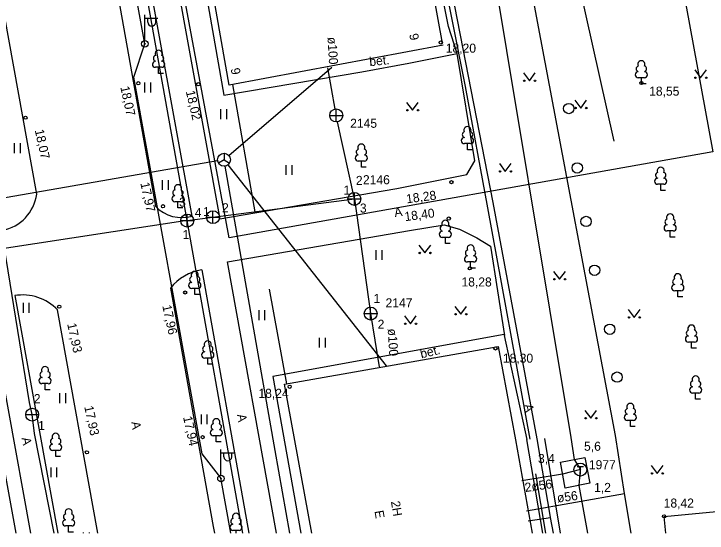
# Model space of a CAD drawing. Extents: x 713497 to 713863, y 6590062 to 6590327.
# Drawn here: x 713655.2 to 713708.8, y 6590062.3 to 6590102.5 of the extents above; entities that cross this region are included whole.
import ezdxf

# ---------------------------------------------------------------- set-up
doc = ezdxf.new("R2010")
doc.units = 0
for name, color, linetype in [('AED', 7, 'Continuous'), ('HALJASTUS', 7, 'Continuous'), ('HOONE', 7, 'Continuous'), ('HOONEDET', 7, 'Continuous'), ('KAEVU_NR', 7, 'Continuous'), ('KKAEV', 7, 'Continuous'), ('KORGUS', 7, 'Continuous'), ('KTRASS', 7, 'Continuous'), ('MPKAABEL', 7, 'Continuous'), ('POST', 7, 'Continuous'), ('PUU', 7, 'Continuous'), ('SIKAEV', 7, 'Continuous'), ('SITRASS', 7, 'Continuous'), ('TEE', 7, 'Continuous'), ('TKAEV', 7, 'Continuous'), ('TORU NR', 7, 'Continuous'), ('TTRASS', 7, 'Continuous'), ('VKAEV', 7, 'Continuous'), ('VTRASS', 7, 'Continuous'), ('Слой 1', 7, 'Continuous')]:
    doc.layers.add(name, color=color, linetype=linetype)

msp = doc.modelspace()

# ---------------------------------------------------------------- linework, layer by layer
at = {"layer": 'AED'}
for points in [[(713673.848, 6590087.179), (713672.122, 6590097.038)], [(713674.943, 6590081.193), (713676.273, 6590073.861)]]:
    msp.add_lwpolyline(points, dxfattribs=at)
at = {"layer": 'HALJASTUS'}
for p, q in [((713694.617, 6590097.927), (713695.08, 6590097.32)), ((713695.08, 6590097.32), (713695.526, 6590097.927)), ((713707.867, 6590098.157), (713708.33, 6590097.55)), ((713708.33, 6590097.55), (713708.776, 6590098.157)), ((713665.284, 6590097.179), (713665.284, 6590096.418)), ((713665.74, 6590097.179), (713665.74, 6590096.418)), ((713698.587, 6590095.817), (713699.05, 6590095.21)), ((713699.05, 6590095.21), (713699.496, 6590095.817)), ((713685.567, 6590095.647), (713686.03, 6590095.04)), ((713686.03, 6590095.04), (713686.476, 6590095.647)), ((713671.165, 6590095.12), (713671.165, 6590094.359)), ((713671.62, 6590095.12), (713671.62, 6590094.359)), ((713655.201, 6590092.477), (713655.201, 6590091.715)), ((713655.656, 6590092.477), (713655.656, 6590091.715)), ((713692.747, 6590090.907), (713693.21, 6590090.3)), ((713693.21, 6590090.3), (713693.656, 6590090.907)), ((713676.231, 6590090.794), (713676.231, 6590090.033)), ((713676.686, 6590090.794), (713676.686, 6590090.033)), ((713666.658, 6590089.629), (713666.658, 6590088.868)), ((713667.113, 6590089.629), (713667.113, 6590088.868)), ((713686.527, 6590084.597), (713686.99, 6590083.99)), ((713686.99, 6590083.99), (713687.436, 6590084.597)), ((713683.184, 6590084.208), (713683.184, 6590083.447)), ((713683.64, 6590084.208), (713683.64, 6590083.447)), ((713696.947, 6590082.567), (713697.41, 6590081.96)), ((713697.41, 6590081.96), (713697.856, 6590082.567)), ((713655.879, 6590080.119), (713655.879, 6590079.358)), ((713656.334, 6590080.119), (713656.334, 6590079.358)), ((713689.297, 6590079.857), (713689.76, 6590079.25)), ((713689.76, 6590079.25), (713690.206, 6590079.857)), ((713674.124, 6590079.559), (713674.124, 6590078.798)), ((713674.579, 6590079.559), (713674.579, 6590078.798)), ((713685.407, 6590079.117), (713685.87, 6590078.51)), ((713685.87, 6590078.51), (713686.316, 6590079.117)), ((713702.727, 6590079.607), (713703.19, 6590079)), ((713703.19, 6590079), (713703.636, 6590079.607)), ((713678.806, 6590077.43), (713678.806, 6590076.669)), ((713679.261, 6590077.43), (713679.261, 6590076.669)), ((713658.701, 6590073.126), (713658.701, 6590072.365)), ((713659.156, 6590073.126), (713659.156, 6590072.365)), ((713699.367, 6590071.807), (713699.83, 6590071.2)), ((713699.83, 6590071.2), (713700.276, 6590071.807)), ((713669.66, 6590071.494), (713669.66, 6590070.732)), ((713670.115, 6590071.494), (713670.115, 6590070.732)), ((713658.023, 6590067.387), (713658.023, 6590066.626)), ((713658.478, 6590067.387), (713658.478, 6590066.626)), ((713704.507, 6590067.527), (713704.97, 6590066.92)), ((713704.97, 6590066.92), (713705.416, 6590067.527)), ((713660.544, 6590062.349), (713660.544, 6590062.302)), ((713660.999, 6590062.349), (713660.999, 6590062.302))]:
    msp.add_line(p, q, dxfattribs=at)
msp.add_lwpolyline([(713696.83, 6590112.02), (713698.69, 6590107.47), (713698.85, 6590105.02), (713701.61, 6590092.64)], dxfattribs=at)
for centre, radius in [((713694.679, 6590097.32), 0.055), ((713695.508, 6590097.32), 0.055), ((713707.929, 6590097.55), 0.055), ((713708.758, 6590097.55), 0.055), ((713698.12, 6590095.17), 0.4), ((713698.649, 6590095.21), 0.055), ((713699.478, 6590095.21), 0.055), ((713685.629, 6590095.04), 0.055), ((713686.458, 6590095.04), 0.055), ((713698.78, 6590090.57), 0.4), ((713692.809, 6590090.3), 0.055), ((713693.638, 6590090.3), 0.055), ((713699.46, 6590086.43), 0.4), ((713686.589, 6590083.99), 0.055), ((713687.418, 6590083.99), 0.055), ((713700.12, 6590082.65), 0.4), ((713697.009, 6590081.96), 0.055), ((713697.838, 6590081.96), 0.055), ((713689.359, 6590079.25), 0.055), ((713690.188, 6590079.25), 0.055), ((713685.469, 6590078.51), 0.055), ((713686.298, 6590078.51), 0.055), ((713702.789, 6590079), 0.055), ((713703.618, 6590079), 0.055), ((713701.29, 6590078.08), 0.4), ((713701.86, 6590074.38), 0.4), ((713699.429, 6590071.2), 0.055), ((713700.258, 6590071.2), 0.055), ((713704.569, 6590066.92), 0.055), ((713705.398, 6590066.92), 0.055)]:
    msp.add_circle(centre, radius, dxfattribs=at)
at = {"layer": 'HOONE'}
for points in [[(713688.394, 6590100.066), (713671.828, 6590096.986), (713667.863, 6590119.623), (713684.288, 6590122.388)], [(713688.35, 6590100.23), (713684.288, 6590122.388)], [(713701.75, 6590069.87), (713695.62, 6590102.33), (713693.84, 6590111.87)], [(713678.222, 6590062.302), (713676.13, 6590073.835), (713692.669, 6590076.739), (713694, 6590069.52), (713695.292, 6590062.302)], [(713702.43, 6590065.36), (713701.75, 6590069.87)], [(713694.85, 6590064.02), (713702.43, 6590065.36)], [(713702.956, 6590062.302), (713702.43, 6590065.36)], [(713705.5, 6590063.6), (713714.16, 6590064.42), (713714.373, 6590062.302)], [(713705.638, 6590062.302), (713705.5, 6590063.6)]]:
    msp.add_lwpolyline(points, dxfattribs=at)
at = {"layer": 'HOONEDET'}
for points in [[(713667.208, 6590120.227), (713671.415, 6590096.203), (713682.109, 6590098.012), (713685.75, 6590098.67), (713689.49, 6590099.42), (713688.82, 6590101.51), (713684.52, 6590123.14), (713667.208, 6590120.227)], [(713693.126, 6590077.667), (713675.224, 6590074.418), (713677.39, 6590062.302)], [(713696.113, 6590062.302), (713694.88, 6590069.56), (713694.89, 6590069.56), (713693.14, 6590077.59)]]:
    msp.add_lwpolyline(points, dxfattribs=at)
at = {"layer": 'KKAEV'}
for p, q in [((713680.121, 6590094.135), (713680.121, 6590095.135)), ((713679.621, 6590094.635), (713680.621, 6590094.635)), ((713681.525, 6590087.676), (713681.525, 6590088.676)), ((713681.025, 6590088.176), (713682.025, 6590088.176)), ((713670.582, 6590086.261), (713670.582, 6590087.261)), ((713668.589, 6590085.996), (713668.589, 6590086.996)), ((713670.082, 6590086.761), (713671.082, 6590086.761)), ((713668.089, 6590086.496), (713669.089, 6590086.496)), ((713682.784, 6590078.799), (713682.784, 6590079.799)), ((713682.284, 6590079.299), (713683.284, 6590079.299))]:
    msp.add_line(p, q, dxfattribs=at)
for centre in [(713680.121, 6590094.635), (713681.525, 6590088.176), (713670.582, 6590086.761), (713668.589, 6590086.496), (713682.784, 6590079.299)]:
    msp.add_circle(centre, 0.5, dxfattribs=at)
at = {"layer": 'KORGUS'}
for centre in [(713688.21, 6590100.28), (713664.8, 6590097.13), (713669.44, 6590097.05), (713703.74, 6590097.15), (713656.07, 6590094.46), (713689.04, 6590089.47), (713666.71, 6590087.61), (713688.83, 6590086.65), (713690.47, 6590082.8), (713668.43, 6590080.93), (713658.68, 6590079.83), (713692.45, 6590076.6), (713676.52, 6590073.63), (713669.78, 6590069.73), (713660.82, 6590068.56), (713705.5, 6590063.6)]:
    msp.add_circle(centre, 0.125, dxfattribs=at)
at = {"layer": 'KTRASS'}
for p, q in [((713668.589, 6590086.496), (713662.007, 6590123.147)), ((713681.525, 6590088.176), (713680.227, 6590094.147)), ((713670.582, 6590086.761), (713681.525, 6590088.176)), ((713681.525, 6590088.176), (713682.784, 6590079.299)), ((713668.589, 6590086.496), (713670.582, 6590086.761)), ((713668.589, 6590086.496), (713653.895, 6590084.259)), ((713672.902, 6590062.302), (713668.589, 6590086.496)), ((713682.784, 6590079.299), (713683.452, 6590075.163))]:
    msp.add_line(p, q, dxfattribs=at)
msp.add_lwpolyline([(713680.035, 6590095.128), (713679.475, 6590098.326)], dxfattribs=at)
at = {"layer": 'MPKAABEL'}
for points in [[(713695.67, 6590069.59), (713692.27, 6590087.9), (713686.34, 6590118.33), (713684.33, 6590125.92), (713682.83, 6590130.66), (713676.1, 6590152.02), (713674.73, 6590155.85), (713674.34, 6590157.36), (713673.46, 6590161.22), (713670.72, 6590177.53), (713669.67, 6590183.54), (713667.81, 6590183.17)], [(713671.965, 6590062.302), (713671.193, 6590066.586), (713669.74, 6590068.44), (713664.45, 6590097.6), (713665.309, 6590100.177), (713659.555, 6590131.794)], [(713696.72, 6590063.53), (713695.67, 6590069.59)], [(713694.97, 6590063.25), (713696.72, 6590063.52)], [(713696.93, 6590062.302), (713696.72, 6590063.52)]]:
    msp.add_lwpolyline(points, dxfattribs=at)
at = {"layer": 'POST'}
for p, q in [((713665.309, 6590100.427), (713665.309, 6590102.427)), ((713665.309, 6590102.177), (713666.309, 6590102.177)), ((713665.535, 6590101.856), (713665.535, 6590102.177)), ((713666.148, 6590101.856), (713666.148, 6590102.177)), ((713671.2, 6590066.777), (713671.2, 6590068.777)), ((713671.2, 6590068.527), (713672.2, 6590068.527)), ((713671.427, 6590068.206), (713671.427, 6590068.527)), ((713672.04, 6590068.206), (713672.04, 6590068.527))]:
    msp.add_line(p, q, dxfattribs=at)
for centre, radius in [((713665.309, 6590100.177), 0.25), ((713665.309, 6590100.177), 0.0234), ((713671.2, 6590066.527), 0.25), ((713671.2, 6590066.527), 0.0234)]:
    msp.add_circle(centre, radius, dxfattribs=at)
for centre in [(713665.842, 6590101.856), (713671.733, 6590068.206)]:
    msp.add_arc(centre, 0.306, 180, 0, dxfattribs=at)
at = {"layer": 'PUU'}
for p, q in [((713666.61, 6590098.361), (713666.13, 6590098.361)), ((713666.37, 6590097.886), (713666.37, 6590098.361)), ((713666.75, 6590097.886), (713666.37, 6590097.886)), ((713703.98, 6590097.545), (713703.5, 6590097.545)), ((713703.74, 6590097.07), (713703.74, 6590097.545)), ((713704.12, 6590097.07), (713703.74, 6590097.07)), ((713690.52, 6590092.455), (713690.04, 6590092.455)), ((713690.28, 6590091.98), (713690.28, 6590092.455)), ((713690.66, 6590091.98), (713690.28, 6590091.98)), ((713682.309, 6590091.095), (713681.829, 6590091.095)), ((713682.069, 6590090.62), (713682.069, 6590091.095)), ((713682.449, 6590090.62), (713682.069, 6590090.62)), ((713705.48, 6590089.305), (713705, 6590089.305)), ((713705.24, 6590088.83), (713705.24, 6590089.305)), ((713705.62, 6590088.83), (713705.24, 6590088.83)), ((713668.11, 6590087.946), (713667.63, 6590087.946)), ((713667.87, 6590087.471), (713667.87, 6590087.946)), ((713668.25, 6590087.471), (713667.87, 6590087.471)), ((713706.21, 6590085.695), (713705.73, 6590085.695)), ((713705.97, 6590085.22), (713705.97, 6590085.695)), ((713688.81, 6590085.195), (713688.33, 6590085.195)), ((713688.57, 6590084.72), (713688.57, 6590085.195)), ((713706.35, 6590085.22), (713705.97, 6590085.22)), ((713688.95, 6590084.72), (713688.57, 6590084.72)), ((713690.76, 6590083.295), (713690.28, 6590083.295)), ((713690.52, 6590082.82), (713690.52, 6590083.295)), ((713690.9, 6590082.82), (713690.52, 6590082.82)), ((713669.413, 6590081.241), (713668.933, 6590081.241)), ((713669.173, 6590080.766), (713669.173, 6590081.241)), ((713669.553, 6590080.766), (713669.173, 6590080.766)), ((713706.8, 6590081.065), (713706.32, 6590081.065)), ((713706.56, 6590080.59), (713706.56, 6590081.065)), ((713706.94, 6590080.59), (713706.56, 6590080.59)), ((713707.86, 6590077.085), (713707.38, 6590077.085)), ((713707.62, 6590076.61), (713707.62, 6590077.085)), ((713708, 6590076.61), (713707.62, 6590076.61)), ((713670.419, 6590075.859), (713669.939, 6590075.859)), ((713670.179, 6590075.384), (713670.179, 6590075.859)), ((713670.559, 6590075.384), (713670.179, 6590075.384)), ((713657.827, 6590073.873), (713657.347, 6590073.873)), ((713657.587, 6590073.398), (713657.587, 6590073.873)), ((713657.967, 6590073.398), (713657.587, 6590073.398)), ((713708.18, 6590073.145), (713707.7, 6590073.145)), ((713707.94, 6590072.67), (713707.94, 6590073.145)), ((713708.32, 6590072.67), (713707.94, 6590072.67)), ((713703.13, 6590071.025), (713702.65, 6590071.025)), ((713702.89, 6590070.55), (713702.89, 6590071.025)), ((713703.27, 6590070.55), (713702.89, 6590070.55)), ((713671.078, 6590069.836), (713670.598, 6590069.836)), ((713670.838, 6590069.361), (713670.838, 6590069.836)), ((713671.218, 6590069.361), (713670.838, 6590069.361)), ((713658.648, 6590068.708), (713658.168, 6590068.708)), ((713658.408, 6590068.233), (713658.408, 6590068.708)), ((713658.788, 6590068.233), (713658.408, 6590068.233)), ((713659.651, 6590062.86), (713659.171, 6590062.86)), ((713659.411, 6590062.385), (713659.411, 6590062.86)), ((713672.604, 6590062.515), (713672.124, 6590062.515)), ((713672.364, 6590062.302), (713672.364, 6590062.515)), ((713659.791, 6590062.385), (713659.411, 6590062.385))]:
    msp.add_line(p, q, dxfattribs=at)
for centre, radius, start, end in [((713666.37, 6590099.406), 0.277, 332.5799, 207.4201), ((713666.2, 6590099.059), 0.233, 109.0217, 253.1415), ((713666.54, 6590099.059), 0.233, 286.8508, 70.9859), ((713666.133, 6590098.598), 0.238, 90.0016, 269.3953), ((713666.608, 6590098.598), 0.238, 270.6047, 89.9984), ((713703.57, 6590098.243), 0.233, 109.0217, 253.1415), ((713703.74, 6590098.59), 0.277, 332.5799, 207.4201), ((713703.91, 6590098.243), 0.233, 286.8508, 70.9859), ((713703.503, 6590097.782), 0.238, 90.0016, 269.3953), ((713703.977, 6590097.782), 0.238, 270.6047, 89.9984), ((713690.28, 6590093.5), 0.277, 332.5799, 207.4201), ((713690.11, 6590093.153), 0.233, 109.0217, 253.1415), ((713690.45, 6590093.153), 0.233, 286.8508, 70.9859), ((713690.043, 6590092.692), 0.238, 90.0016, 269.3953), ((713690.517, 6590092.692), 0.238, 270.6047, 89.9984), ((713681.899, 6590091.793), 0.233, 109.0217, 253.1415), ((713682.069, 6590092.14), 0.277, 332.5799, 207.4201), ((713682.239, 6590091.793), 0.233, 286.8508, 70.9859), ((713681.831, 6590091.333), 0.238, 90.0016, 269.3953), ((713682.306, 6590091.333), 0.238, 270.6047, 89.9984), ((713705.24, 6590090.35), 0.277, 332.5799, 207.4201), ((713705.07, 6590090.003), 0.233, 109.0217, 253.1415), ((713705.41, 6590090.003), 0.233, 286.8508, 70.9859), ((713705.003, 6590089.542), 0.238, 90.0016, 269.3953), ((713705.477, 6590089.542), 0.238, 270.6047, 89.9984), ((713667.7, 6590088.644), 0.233, 109.0217, 253.1415), ((713667.87, 6590088.991), 0.277, 332.5799, 207.4201), ((713668.04, 6590088.644), 0.233, 286.8508, 70.9859), ((713667.633, 6590088.184), 0.238, 90.0016, 269.3953), ((713668.108, 6590088.184), 0.238, 270.6047, 89.9984), ((713705.8, 6590086.393), 0.233, 109.0217, 253.1415), ((713705.97, 6590086.74), 0.277, 332.5799, 207.4201), ((713706.14, 6590086.393), 0.233, 286.8508, 70.9859), ((713688.4, 6590085.893), 0.233, 109.0217, 253.1415), ((713688.57, 6590086.24), 0.277, 332.5799, 207.4201), ((713688.74, 6590085.893), 0.233, 286.8508, 70.9859), ((713705.733, 6590085.932), 0.238, 90.0016, 269.3953), ((713706.207, 6590085.932), 0.238, 270.6047, 89.9984), ((713688.333, 6590085.432), 0.238, 90.0016, 269.3953), ((713688.807, 6590085.432), 0.238, 270.6047, 89.9984), ((713690.52, 6590084.34), 0.277, 332.5799, 207.4201), ((713690.35, 6590083.993), 0.233, 109.0217, 253.1415), ((713690.69, 6590083.993), 0.233, 286.8508, 70.9859), ((713690.283, 6590083.532), 0.238, 90.0016, 269.3953), ((713690.757, 6590083.532), 0.238, 270.6047, 89.9984), ((713669.173, 6590082.286), 0.277, 332.5799, 207.4201), ((713706.56, 6590082.11), 0.277, 332.5799, 207.4201), ((713669.002, 6590081.938), 0.233, 109.0217, 253.1415), ((713669.343, 6590081.938), 0.233, 286.8508, 70.9859), ((713706.39, 6590081.763), 0.233, 109.0217, 253.1415), ((713706.73, 6590081.763), 0.233, 286.8508, 70.9859), ((713668.935, 6590081.478), 0.238, 90.0016, 269.3953), ((713669.41, 6590081.478), 0.238, 270.6047, 89.9984), ((713706.323, 6590081.302), 0.238, 90.0016, 269.3953), ((713706.797, 6590081.302), 0.238, 270.6047, 89.9984), ((713707.62, 6590078.13), 0.277, 332.5799, 207.4201), ((713707.383, 6590077.322), 0.238, 90.0016, 269.3953), ((713707.45, 6590077.783), 0.233, 109.0217, 253.1415), ((713707.79, 6590077.783), 0.233, 286.8508, 70.9859), ((713707.857, 6590077.322), 0.238, 270.6047, 89.9984), ((713670.179, 6590076.904), 0.277, 332.5799, 207.4201), ((713670.009, 6590076.557), 0.233, 109.0217, 253.1415), ((713670.349, 6590076.557), 0.233, 286.8508, 70.9859), ((713669.942, 6590076.096), 0.238, 90.0016, 269.3953), ((713670.417, 6590076.096), 0.238, 270.6047, 89.9984), ((713657.587, 6590074.918), 0.277, 332.5799, 207.4201), ((713657.349, 6590074.11), 0.238, 90.0016, 269.3953), ((713657.417, 6590074.57), 0.233, 109.0217, 253.1415), ((713657.757, 6590074.57), 0.233, 286.8508, 70.9859), ((713657.824, 6590074.11), 0.238, 270.6047, 89.9984), ((713707.94, 6590074.19), 0.277, 332.5799, 207.4201), ((713707.77, 6590073.843), 0.233, 109.0217, 253.1415), ((713708.11, 6590073.843), 0.233, 286.8508, 70.9859), ((713707.703, 6590073.382), 0.238, 90.0016, 269.3953), ((713708.177, 6590073.382), 0.238, 270.6047, 89.9984), ((713702.89, 6590072.07), 0.277, 332.5799, 207.4201), ((713702.72, 6590071.723), 0.233, 109.0217, 253.1415), ((713703.06, 6590071.723), 0.233, 286.8508, 70.9859), ((713670.838, 6590070.881), 0.277, 332.5799, 207.4201), ((713702.653, 6590071.262), 0.238, 90.0016, 269.3953), ((713703.127, 6590071.262), 0.238, 270.6047, 89.9984), ((713670.668, 6590070.534), 0.233, 109.0217, 253.1415), ((713671.008, 6590070.534), 0.233, 286.8508, 70.9859), ((713658.408, 6590069.753), 0.277, 332.5799, 207.4201), ((713670.601, 6590070.073), 0.238, 90.0016, 269.3953), ((713671.076, 6590070.073), 0.238, 270.6047, 89.9984), ((713658.238, 6590069.405), 0.233, 109.0217, 253.1415), ((713658.578, 6590069.405), 0.233, 286.8508, 70.9859), ((713658.17, 6590068.945), 0.238, 90.0016, 269.3953), ((713658.645, 6590068.945), 0.238, 270.6047, 89.9984), ((713659.411, 6590063.905), 0.277, 332.5799, 207.4201), ((713659.241, 6590063.558), 0.233, 109.0217, 253.1415), ((713659.581, 6590063.558), 0.233, 286.8508, 70.9859), ((713672.364, 6590063.56), 0.277, 332.5799, 207.4201), ((713659.173, 6590063.097), 0.238, 90.0016, 269.3953), ((713659.648, 6590063.097), 0.238, 270.6047, 89.9984), ((713672.126, 6590062.753), 0.238, 90.0016, 269.3953), ((713672.194, 6590063.213), 0.233, 109.0217, 253.1415), ((713672.534, 6590063.213), 0.233, 286.8508, 70.9859), ((713672.601, 6590062.753), 0.238, 270.6047, 89.9984)]:
    msp.add_arc(centre, radius, start, end, dxfattribs=at)
at = {"layer": 'SIKAEV'}
for p, q in [((713671.437, 6590091.704), (713671.437, 6590091.204)), ((713671.437, 6590091.204), (713671.022, 6590090.929)), ((713671.437, 6590091.204), (713671.852, 6590090.929))]:
    msp.add_line(p, q, dxfattribs=at)
msp.add_circle((713671.437, 6590091.204), 0.5, dxfattribs=at)
at = {"layer": 'SITRASS'}
for points in [[(713695.14, 6590069.57), (713691.85, 6590087.49), (713690.14, 6590096.87), (713688.09, 6590107.14), (713687.42, 6590110.45)], [(713671.816, 6590091.53), (713679.783, 6590098.379)], [(713670.944, 6590091.119), (713651.21, 6590087.692)], [(713676.521, 6590062.302), (713675.39, 6590068.69), (713671.523, 6590090.712)], [(713684.005, 6590075.264), (713671.746, 6590090.812)], [(713655.354, 6590062.302), (713651.535, 6590083.146), (713650.808, 6590087.115)], [(713696.352, 6590062.302), (713695.57, 6590066.89)]]:
    msp.add_lwpolyline(points, dxfattribs=at)
at = {"layer": 'TEE'}
for p, q in [((713690.852, 6590091.133), (713689.49, 6590099.42)), ((713692.07, 6590084.529), (713693.14, 6590077.59))]:
    msp.add_line(p, q, dxfattribs=at)
for points in [[(713671.135, 6590086.614), (713664.384, 6590123.896)], [(713668.981, 6590086.827), (713662.448, 6590122.7)], [(713660.281, 6590120.423), (713666.133, 6590087.6)], [(713656.94, 6590088.538), (713651.182, 6590120.276)], [(713671.106, 6590086.63), (713684.82, 6590088.986), (713690.244, 6590090.064), (713690.852, 6590091.133)], [(713671.697, 6590083.294), (713685.799, 6590085.726), (713688.473, 6590086.169), (713689.665, 6590085.843), (713691.013, 6590085.15), (713692.07, 6590084.529)], [(713675.492, 6590062.302), (713671.697, 6590083.294)], [(713669.726, 6590082.677), (713673.364, 6590062.302)], [(713656.487, 6590062.302), (713652.996, 6590081.393), (713649.608, 6590081.288)], [(713667.286, 6590081.261), (713670.602, 6590062.806), (713670.692, 6590062.302)], [(713655.233, 6590080.693), (713658.568, 6590062.302)], [(713661.679, 6590062.302), (713658.555, 6590079.592)], [(713696.23, 6590069.62), (713697.443, 6590062.302)]]:
    msp.add_lwpolyline(points, dxfattribs=at)
for centre, radius, start, end in [((713653.693, 6590088.977), 3.277, 280.3947, 352.2929), ((713668.213, 6590089.629), 2.905, 224.2898, 285.329), ((713670.258, 6590078.95), 3.765, 98.123, 142.1343), ((713655.819, 6590076.901), 3.837, 44.5277, 98.7972)]:
    msp.add_arc(centre, radius, start, end, dxfattribs=at)
at = {"layer": 'TKAEV'}
for p, q in [((713698.77, 6590067.47), (713699.27, 6590067.47)), ((713699.02, 6590066.87), (713699.02, 6590067.47))]:
    msp.add_line(p, q, dxfattribs=at)
msp.add_circle((713699.02, 6590067.22), 0.5, dxfattribs=at)
at = {"layer": 'TTRASS'}
for points in [[(713691.09, 6590112.46), (713691.65, 6590109.62), (713698.29, 6590069.71)], [(713698.29, 6590069.71), (713698.55, 6590068), (713699.02, 6590067.22)], [(713697.47, 6590067.8), (713699.36, 6590068.15), (713699.75, 6590066.17), (713697.83, 6590065.78), (713697.47, 6590067.8)], [(713699.02, 6590067.22), (713697.64, 6590066.86), (713694.49, 6590066.35)], [(713699.598, 6590062.302), (713698.93, 6590066), (713699.02, 6590067.22)]]:
    msp.add_lwpolyline(points, dxfattribs=at)
at = {"layer": 'VKAEV'}
msp.add_line((713656.084, 6590071.475), (713657.084, 6590071.475), dxfattribs=at)
msp.add_circle((713656.584, 6590071.475), 0.5, dxfattribs=at)
at = {"layer": 'VTRASS'}
for points in [[(713656.584, 6590071.475), (713656.374, 6590072.423), (713654.566, 6590083.572), (713651.757, 6590099.218), (713649.481, 6590111.002), (713648.142, 6590117.611), (713647.31, 6590122.509), (713646.414, 6590125.725), (713646.252, 6590126.242), (713646.237, 6590126.353), (713646.208, 6590126.464), (713646.178, 6590126.898), (713644.112, 6590140.998), (713641.664, 6590154.51), (713639.62, 6590165.841), (713639.136, 6590167.772), (713636.504, 6590183.972), (713635.775, 6590189.972), (713635.261, 6590195.956), (713632.54, 6590225.141)], [(713658.297, 6590062.302), (713656.775, 6590070.023), (713656.584, 6590071.475)]]:
    msp.add_lwpolyline(points, dxfattribs=at)
at = {"layer": 'Слой 1'}
msp.add_lwpolyline([(713701.86, 6590132.24), (713709.27, 6590091.83), (713671.83, 6590085.15), (713664.19, 6590126.25)], close=True, dxfattribs=at)

# ---------------------------------------------------------------- texts
at = {"layer": 'HOONE'}
for s, rotation, p in [('9', 281.6455, (713685.759, 6590100.904)), ('9', 280.6008, (713671.947, 6590098.25)), ('2H', 279.6065, (713684.351, 6590064.74)), ('E', 279.6065, (713683.08, 6590064.006))]:
    msp.add_text(s, height=0.7, rotation=rotation, dxfattribs=at).set_placement(p)
at = {"layer": 'KAEVU_NR'}
msp.add_text('1977', height=0.7, dxfattribs=at).set_placement((713699.677, 6590067.25))
at = {"layer": 'KORGUS'}
for s, p in [('18,20', (713688.601, 6590099.495)), ('18,55', (713704.343, 6590096.165)), ('18,28', (713689.816, 6590081.395)), ('18,30', (713693.021, 6590075.495)), ('18,24', (713674.098, 6590072.775)), ('18,42', (713705.468, 6590064.28))]:
    msp.add_text(s, height=0.7, dxfattribs=at).set_placement(p)
for s, rotation, p in [('18,07', 282.3666, (713663.405, 6590096.83)), ('18,02', 283.2059, (713668.472, 6590096.495)), ('18,07', 282.3666, (713656.785, 6590093.49)), ('17,97', 282.3666, (713664.955, 6590089.39)), ('18,28', 7.4704, (713685.58, 6590087.826)), ('18,40', 7.4704, (713685.45, 6590086.449)), ('17,96', 282.3666, (713666.653, 6590079.894)), ('17,93', 282.3666, (713659.292, 6590078.488)), ('17,93', 282.2544, (713660.611, 6590072.087)), ('17,94', 282.3666, (713668.262, 6590071.283))]:
    msp.add_text(s, height=0.7, rotation=rotation, dxfattribs=at).set_placement(p)
at = {"layer": 'SIKAEV'}
for s, p in [('2145', (713681.2, 6590093.68)), ('2146', (713682.19, 6590089.31)), ('2147', (713683.94, 6590079.78))]:
    msp.add_text(s, height=0.7, dxfattribs=at).set_placement(p)
at = {"layer": 'TEE'}
for s, rotation, p in [('bet.', 5.8322, (713682.717, 6590098.448)), ('A', 9.3575, (713684.665, 6590086.762)), ('bet.', 13.4632, (713686.709, 6590075.825)), ('A', 283.9574, (713694.632, 6590072.213)), ('A', 279.4673, (713672.44, 6590071.469)), ('A', 279.7117, (713664.251, 6590070.896)), ('A', 280.2093, (713655.765, 6590069.667))]:
    msp.add_text(s, height=0.7, rotation=rotation, dxfattribs=at).set_placement(p)
at = {"layer": 'TORU NR'}
for s, rotation, p in [('ø100', 273.2915, (713679.447, 6590100.693)), ('ø100', 273.2915, (713684.107, 6590078.123)), ('2ø56', 8.3103, (713694.768, 6590065.481)), ('ø56', 7.7336, (713697.254, 6590064.667))]:
    msp.add_text(s, height=0.7, rotation=rotation, dxfattribs=at).set_placement(p)
for s, p in [('2', (713681.644, 6590089.254)), ('1', (713680.688, 6590088.51)), ('3', (713667.96, 6590087.577)), ('2', (713671.283, 6590087.137)), ('3', (713681.955, 6590087.115)), ('4', (713669.174, 6590086.766)), ('1', (713669.811, 6590086.842)), ('1', (713668.233, 6590085.067)), ('1', (713683.009, 6590080.121)), ('2', (713683.327, 6590078.119)), ('2', (713656.711, 6590072.362)), ('1', (713657.045, 6590070.282)), ('5,6', (713699.304, 6590068.68)), ('3,4', (713695.739, 6590067.73)), ('1,2', (713700.084, 6590065.49))]:
    msp.add_text(s, height=0.7, dxfattribs=at).set_placement(p)

doc.saveas('drawing.dxf')
